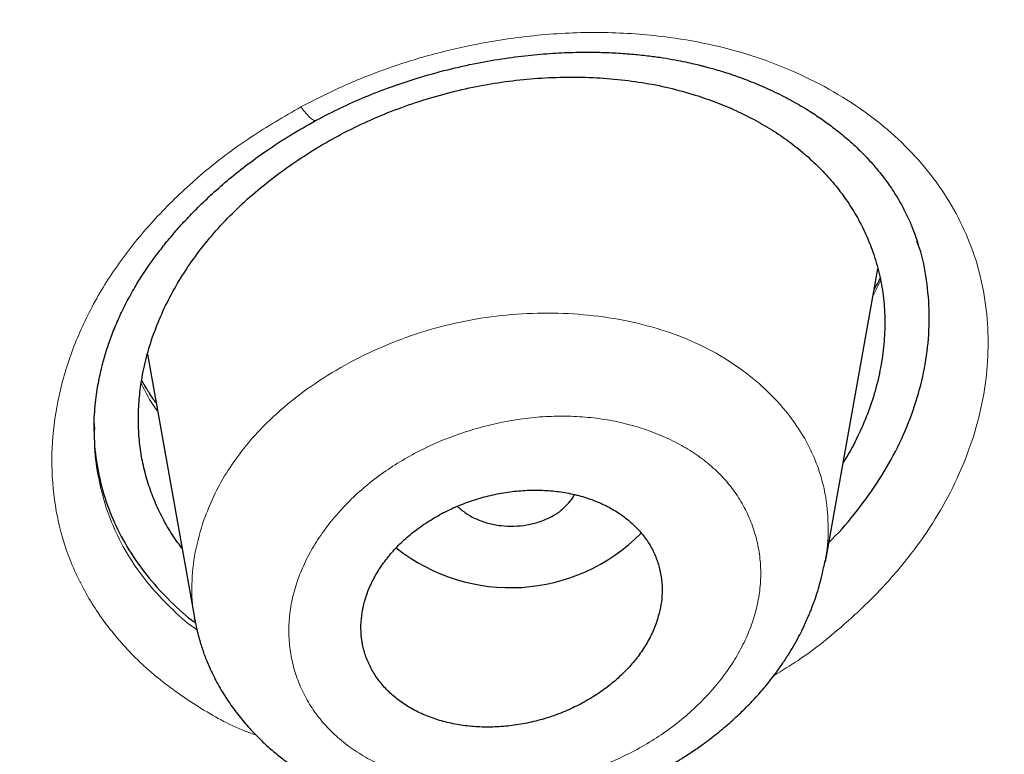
# Model space of a CAD drawing. Header units: millimetres. Extents: x 8 to 1023, y 12 to 832.
# Tile 782 of 968: x 675.14 to 681.03, y 784.99 to 789.39. Entities that reach past the tile are written whole.
import ezdxf

# ---------------------------------------------------------------- set-up
doc = ezdxf.new("R2010")
doc.units = ezdxf.units.MM

msp = doc.modelspace()

# ---------------------------------------------------------------- linework, layer by layer
at = {"color": 7, "linetype": 'Continuous', "lineweight": 30}
for p, q in [((679.9571, 786.1438), (680.27, 787.8963)), ((675.9044, 787.3862), (676.1855, 785.8095)), ((675.5885, 786.95), (675.5884, 786.9355)), ((676.1908, 785.7914), (676.1866, 785.8097))]:
    msp.add_line(p, q, dxfattribs=at)
at = {"color": 8, "linetype": 'Continuous', "lineweight": 0}
msp.add_line((680.286, 787.8245), (680.2408, 787.7329), dxfattribs=at)
at = {"color": 8, "linetype": 'Continuous', "lineweight": 0, "flags": 128}
msp.add_lwpolyline([(676.8221, 788.8643), (676.8401, 788.8409), (676.8569, 788.8211), (676.8722, 788.8052), (676.8858, 788.7935), (676.8974, 788.7861), (676.9069, 788.7832), (676.9133, 788.7845)], dxfattribs=at)
at = {"color": 7, "linetype": 'Continuous', "lineweight": 30}
msp.add_arc((678.0753, 787.0868), 1.0974, 231.47173, 315.37305, dxfattribs=at)
for points, knots in [([(638.967, 820.409), (639.8247, 820.4012), (641.5402, 820.3856), (644.1084, 820.2599), (646.6668, 820.0603), (649.2108, 819.78), (651.7358, 819.4216), (654.237, 818.9853), (656.8472, 818.4433), (659.5552, 817.7808), (662.3461, 816.9821), (665.0768, 816.0819), (667.7409, 815.0835), (670.3318, 813.9898), (672.7239, 812.8604), (674.9244, 811.7126), (676.9423, 810.5616), (678.8893, 809.3489), (680.7616, 808.0765), (682.5549, 806.7462), (684.2661, 805.3611), (685.8927, 803.924), (687.4318, 802.4377), (688.8809, 800.9052), (690.2373, 799.3293), (691.4985, 797.7128), (692.6617, 796.0585), (693.7243, 794.3695), (694.7367, 792.5529), (695.6762, 790.6065), (696.5184, 788.5296), (697.2148, 786.4249), (697.7642, 784.2977), (698.1649, 782.1534), (698.4035, 780.0999), (698.5028, 778.1438), (698.4845, 776.2893), (698.3541, 774.4372), (698.1125, 772.5909), (697.7609, 770.7538), (697.2999, 768.9292), (696.7308, 767.1206), (696.0542, 765.3313), (695.2712, 763.5647), (694.3828, 761.8242), (693.3898, 760.1134), (692.2942, 758.4354), (691.0988, 756.7932), (689.7346, 755.1005), (688.1849, 753.3686), (686.4332, 751.6113), (684.5619, 749.919), (682.5727, 748.2985), (680.4789, 746.7468), (678.9941, 745.7797), (678.2516, 745.2961)], [0, 0, 0, 0, 0.017859, 0.035717, 0.053574, 0.07143, 0.089287, 0.107143, 0.125, 0.145832, 0.166666, 0.1875, 0.208333, 0.229166, 0.249999, 0.267856, 0.285713, 0.303571, 0.321429, 0.339287, 0.357144, 0.375001, 0.392858, 0.410715, 0.428572, 0.446429, 0.464286, 0.482143, 0.500002, 0.520835, 0.541668, 0.562501, 0.583334, 0.604167, 0.624999, 0.642856, 0.660713, 0.678571, 0.696428, 0.714286, 0.732144, 0.750003, 0.76786, 0.785718, 0.803575, 0.821433, 0.839289, 0.857146, 0.875003, 0.895835, 0.916668, 0.9375, 0.958333, 0.979167, 1, 1, 1, 1]), ([(638.9669, 735.1093), (639.5741, 735.1132), (640.7872, 735.1212), (642.6033, 735.1855), (644.4132, 735.2881), (646.2167, 735.4326), (648.0136, 735.618), (649.8008, 735.8441), (651.5251, 736.1027), (653.1843, 736.3893), (654.7797, 736.7), (656.3607, 737.0433), (657.9272, 737.4192), (659.4791, 737.8275), (661.0664, 738.2825), (662.6833, 738.7869), (664.3237, 739.3436), (665.9352, 739.936), (667.5176, 740.5639), (669.071, 741.2272), (670.5972, 741.9265), (672.0528, 742.6406), (673.438, 743.3652), (674.7518, 744.0952), (676.0342, 744.8514), (677.2852, 745.6336), (678.5049, 746.4417), (679.7272, 747.2994), (680.9466, 748.2081), (682.1572, 749.1691), (683.3247, 750.1568), (684.4491, 751.1711), (685.5307, 752.2119), (686.5711, 753.281), (687.5404, 754.3457), (688.4398, 755.401), (689.2691, 756.4403), (690.0543, 757.4936), (690.7955, 758.561), (691.4929, 759.6424), (692.1651, 760.7694), (692.8074, 761.9423), (693.4141, 763.1614), (693.9672, 764.3936), (694.4669, 765.6393), (694.9133, 766.8984), (695.3067, 768.1722), (695.6369, 769.422), (695.9074, 770.6432), (696.122, 771.8304), (696.2885, 773.0191), (696.4071, 774.2093), (696.4775, 775.4011), (696.5007, 776.6284), (696.4716, 777.8901), (696.3847, 779.1849), (696.241, 780.4781), (696.0404, 781.77), (695.7828, 783.0608), (695.4687, 784.3489), (695.1098, 785.5949), (694.7123, 786.795), (694.2818, 787.9477), (693.8065, 789.0885), (693.2862, 790.2175), (692.721, 791.3347), (692.12, 792.4232), (691.486, 793.4831), (690.8218, 794.5142), (690.1176, 795.5324), (689.3734, 796.5377), (688.5892, 797.5301), (687.7648, 798.5097), (686.9035, 799.4729), (685.9943, 800.4319), (685.0379, 801.3832), (684.0312, 802.3266), (682.9885, 803.2477), (681.9097, 804.1464), (680.7947, 805.0227), (679.6619, 805.8628), (678.5139, 806.6673), (677.353, 807.4369), (676.1613, 808.184), (674.9387, 808.9086), (673.6852, 809.6107), (672.4006, 810.2901), (671.0911, 810.9437), (669.7405, 811.5799), (668.3513, 812.1954), (666.9196, 812.7898), (665.4662, 813.3538), (663.991, 813.8872), (662.4941, 814.3899), (661.0007, 814.8538), (659.5133, 815.2803), (658.034, 815.6707), (656.5384, 816.0319), (655.0267, 816.3638), (653.4988, 816.6662), (651.9548, 816.9393), (650.3993, 817.1822), (648.8124, 817.398), (647.1984, 817.5843), (645.5571, 817.7391), (643.9131, 817.8598), (642.2666, 817.9454), (640.6176, 817.999), (639.5173, 818.0057), (638.967, 818.009)], [0, 0, 0, 0, 0.010081, 0.020137, 0.030179, 0.040216, 0.050257, 0.060311, 0.070335, 0.079491, 0.088633, 0.097767, 0.1069, 0.116039, 0.125192, 0.135253, 0.145282, 0.155288, 0.16528, 0.175267, 0.185259, 0.195301, 0.204496, 0.213673, 0.222839, 0.232002, 0.241168, 0.250345, 0.260322, 0.270285, 0.280246, 0.290212, 0.300194, 0.310203, 0.320293, 0.329526, 0.338727, 0.347904, 0.357065, 0.366218, 0.375372, 0.385323, 0.395264, 0.405207, 0.415162, 0.425139, 0.435149, 0.445226, 0.454443, 0.463632, 0.472801, 0.481959, 0.491116, 0.500279, 0.510233, 0.520184, 0.530144, 0.540125, 0.550137, 0.560192, 0.570258, 0.579448, 0.588609, 0.59775, 0.60688, 0.616007, 0.625139, 0.633867, 0.642594, 0.651329, 0.660077, 0.668845, 0.677642, 0.686473, 0.695244, 0.704395, 0.713529, 0.722653, 0.731774, 0.740899, 0.750037, 0.758756, 0.767483, 0.776222, 0.78498, 0.793764, 0.802579, 0.811433, 0.820208, 0.829363, 0.838502, 0.847632, 0.856762, 0.865897, 0.875044, 0.883755, 0.89247, 0.901196, 0.909939, 0.918704, 0.927499, 0.936329, 0.945126, 0.954305, 0.963462, 0.972602, 0.981734, 0.990864, 1, 1, 1, 1]), ([(581.9344, 776.4658), (581.9417, 776.9682), (581.9563, 777.9719), (582.0748, 779.4742), (582.2643, 780.971), (582.5315, 782.4625), (582.8748, 783.9485), (583.2854, 785.3979), (583.7577, 786.808), (584.2865, 788.1768), (584.881, 789.5321), (585.5415, 790.8741), (586.2788, 792.2228), (587.0954, 793.5745), (587.9949, 794.9249), (588.9637, 796.2519), (590.002, 797.5557), (591.1094, 798.8353), (592.2601, 800.0637), (593.4466, 801.2389), (594.6629, 802.3598), (595.9322, 803.4494), (597.2548, 804.5076), (598.6514, 805.5495), (600.1229, 806.572), (601.6703, 807.5709), (603.2704, 808.53), (604.9233, 809.4489), (606.6267, 810.3263), (608.3413, 811.1437), (610.0592, 811.9016), (611.7753, 812.6011), (613.524, 813.2572), (615.3055, 813.8698), (617.1472, 814.4473), (619.0488, 814.9862), (621.0102, 815.4824), (623.001, 815.9275), (625.0213, 816.3212), (627.0676, 816.6628), (629.0917, 816.9462), (631.0845, 817.1735), (633.0404, 817.3471), (634.9992, 817.4716), (636.9608, 817.5467), (638.9678, 817.573), (641.0178, 817.5469), (643.1077, 817.4647), (645.192, 817.3268), (647.2706, 817.1334), (649.3408, 816.8849), (651.357, 816.5887), (653.3135, 816.2491), (655.2076, 815.8702), (657.078, 815.4453), (658.9249, 814.9745), (660.7911, 814.4459), (662.6718, 813.8567), (664.5614, 813.2037), (666.4144, 812.5015), (668.2308, 811.7504), (670.0107, 810.9505), (671.717, 810.1207), (673.3471, 809.2661), (674.8988, 808.392), (676.4036, 807.4821), (677.8617, 806.5366), (679.3047, 805.5336), (680.727, 804.4721), (682.1223, 803.3507), (683.4583, 802.1938), (684.7352, 801.0016), (685.954, 799.7735), (687.0903, 798.5363), (688.1446, 797.2954), (689.1166, 796.0569), (690.0266, 794.7973), (690.8747, 793.5164), (691.6758, 792.1899), (692.4246, 790.8187), (693.1154, 789.4035), (693.7335, 787.971), (694.2791, 786.5213), (694.7529, 785.052), (695.1466, 783.5945), (695.4625, 782.1538), (695.704, 780.7367), (695.8751, 779.3164), (695.9822, 777.8926), (695.9954, 776.9419), (696.002, 776.4662)], [0, 0, 0, 0, 0.011674, 0.023319, 0.034953, 0.046594, 0.058259, 0.069953, 0.080961, 0.091959, 0.102962, 0.113984, 0.125039, 0.136637, 0.148231, 0.159838, 0.171475, 0.183157, 0.194877, 0.205905, 0.216918, 0.22793, 0.238954, 0.250002, 0.261585, 0.273174, 0.284784, 0.296429, 0.308126, 0.319837, 0.330846, 0.341843, 0.352841, 0.363852, 0.374887, 0.386465, 0.398061, 0.409688, 0.421363, 0.433098, 0.444853, 0.455881, 0.466873, 0.477842, 0.4888, 0.499758, 0.511447, 0.523122, 0.534797, 0.546486, 0.558206, 0.569931, 0.580933, 0.591898, 0.602839, 0.613767, 0.624694, 0.636409, 0.648098, 0.659775, 0.671455, 0.683154, 0.694888, 0.705917, 0.716904, 0.727863, 0.738806, 0.749745, 0.761427, 0.773085, 0.784734, 0.79639, 0.808067, 0.819807, 0.830858, 0.841874, 0.852868, 0.863854, 0.874847, 0.886477, 0.898088, 0.909698, 0.921323, 0.932981, 0.944738, 0.955821, 0.966873, 0.97791, 0.988948, 1, 1, 1, 1]), ([(676.9133, 788.7845), (676.9619, 788.8098), (677.0576, 788.8597), (677.2043, 788.9245), (677.349, 788.9811), (677.506, 789.0343), (677.6738, 789.0823), (677.8504, 789.123), (678.0184, 789.153), (678.1767, 789.1737), (678.3248, 789.1864), (678.4621, 789.1922), (678.5885, 789.1925), (678.7039, 789.1883), (678.8082, 789.1806), (678.9016, 789.1706), (678.9842, 789.159), (679.0564, 789.1466), (679.1177, 789.1344), (679.1675, 789.1233), (679.2036, 789.1146), (679.2314, 789.1075), (679.2584, 789.1004), (679.2932, 789.0907), (679.3372, 789.0777), (679.3888, 789.0612), (679.4443, 789.042), (679.5, 789.0212), (679.5757, 788.9905), (679.6682, 788.9486), (679.772, 788.8942), (679.8629, 788.8401), (679.9414, 788.7878), (680.0151, 788.7334), (680.09, 788.6722), (680.1536, 788.6133), (680.2031, 788.5627), (680.2373, 788.5251), (680.2675, 788.4898), (680.2946, 788.4562), (680.3199, 788.4227), (680.3458, 788.3862), (680.3753, 788.3415), (680.4081, 788.2865), (680.4413, 788.2232), (680.47, 788.1595), (680.4936, 788.0984), (680.5058, 788.06), (680.5119, 788.0411)], [0, 0, 0, 0, 0.035612, 0.07003, 0.10326, 0.135299, 0.17615, 0.214852, 0.251385, 0.285732, 0.317884, 0.347836, 0.375589, 0.401148, 0.424521, 0.445716, 0.464742, 0.48161, 0.496326, 0.508467, 0.517607, 0.52262, 0.528871, 0.537507, 0.548526, 0.561927, 0.576791, 0.591422, 0.605782, 0.637585, 0.667965, 0.695834, 0.720379, 0.743188, 0.770151, 0.800418, 0.816262, 0.831032, 0.844739, 0.857415, 0.869069, 0.881506, 0.896418, 0.915672, 0.93737, 0.958822, 0.979687, 1, 1, 1, 1]), ([(676.1112, 786.2263), (676.0996, 786.2413), (676.0646, 786.2867), (676.0155, 786.3673), (675.9638, 786.4676), (675.9217, 786.5717), (675.8889, 786.6787), (675.8659, 786.7879), (675.8527, 786.8995), (675.8493, 787.0134), (675.8557, 787.1295), (675.8726, 787.2538), (675.9019, 787.3856), (675.9463, 787.5236), (676.0036, 787.6602), (676.0735, 787.7941), (676.1558, 787.9241), (676.2496, 788.0495), (676.3545, 788.1702), (676.4701, 788.2855), (676.5963, 788.3953), (676.7323, 788.4989), (676.8761, 788.5955), (677.0261, 788.6835), (677.1814, 788.7624), (677.3419, 788.8321), (677.5075, 788.8924), (677.6768, 788.9433), (677.8484, 788.9841), (678.0214, 789.0145), (678.1958, 789.0344), (678.3711, 789.0438), (678.5454, 789.0429), (678.7165, 789.0313), (678.8823, 789.0087), (679.0434, 788.976), (679.1458, 788.9454), (679.1971, 788.93)], [0, 0, 0, 0, 0.0124319, 0.0375568, 0.062712, 0.0880135, 0.1131343, 0.1381836, 0.1632792, 0.1885382, 0.2140755, 0.2400024, 0.2703158, 0.3006823, 0.331296, 0.3617059, 0.3918819, 0.4221826, 0.4523431, 0.4825479, 0.5129809, 0.5438219, 0.5746733, 0.6051129, 0.6353168, 0.6654655, 0.6957403, 0.7261987, 0.7564357, 0.786632, 0.816969, 0.8476258, 0.8786336, 0.909186, 0.9394697, 0.9696766, 1, 1, 1, 1]), ([(679.1971, 788.93), (679.2389, 788.9157), (679.3224, 788.887), (679.4415, 788.835), (679.5554, 788.7767), (679.663, 788.7119), (679.7635, 788.6409), (679.8568, 788.5637), (679.9426, 788.4808), (680.0205, 788.3928), (680.0894, 788.3004), (680.1493, 788.2037), (680.2003, 788.1028), (680.2448, 787.9912), (680.2804, 787.869), (680.3043, 787.7364), (680.3141, 787.6009), (680.3099, 787.4625), (680.2919, 787.3226), (680.2607, 787.1827), (680.2167, 787.0447), (680.1589, 786.9092), (680.1074, 786.8067), (680.0714, 786.7508), (680.0632, 786.738)], [0, 0, 0, 0, 0.043087, 0.086234, 0.129631, 0.172996, 0.216071, 0.259052, 0.302791, 0.346048, 0.38902, 0.431905, 0.474903, 0.518214, 0.569907, 0.621343, 0.67286, 0.724794, 0.777476, 0.829816, 0.881584, 0.933097, 0.984679, 1, 1, 1, 1]), ([(675.5858, 786.9259), (675.586, 786.9527), (675.5865, 787.0033), (675.592, 787.0763), (675.5995, 787.1408), (675.6086, 787.1977), (675.6186, 787.2493), (675.6292, 787.2963), (675.6405, 787.3408), (675.6567, 787.3977), (675.6802, 787.4697), (675.7138, 787.5568), (675.7543, 787.6466), (675.7945, 787.7239), (675.8286, 787.7834), (675.8538, 787.8249), (675.8801, 787.8662), (675.9114, 787.9129), (675.9513, 787.969), (676.0011, 788.0344), (676.059, 788.1049), (676.1251, 788.1793), (676.1991, 788.2566), (676.2845, 788.3389), (676.3824, 788.4252), (676.4936, 788.5147), (676.6191, 788.6058), (676.7591, 788.6978), (676.8609, 788.755), (676.9133, 788.7845)], [0, 0, 0, 0, 0.041488, 0.078169, 0.110022, 0.137038, 0.160327, 0.18249, 0.203633, 0.223759, 0.264106, 0.308073, 0.353378, 0.397883, 0.420947, 0.441009, 0.459712, 0.482971, 0.511338, 0.544837, 0.583495, 0.621577, 0.66365, 0.70973, 0.759823, 0.813924, 0.872016, 0.93406, 1, 1, 1, 1]), ([(679.9781, 786.2614), (679.9838, 786.2667), (680.0473, 786.327), (680.1504, 786.4522), (680.2834, 786.6359), (680.3914, 786.8284), (680.4767, 787.0257), (680.5372, 787.2263), (680.572, 787.4281), (680.582, 787.6302), (680.5646, 787.8285), (680.5379, 787.9734), (680.5091, 788.0482), (680.5037, 788.062)], [0, 0, 0, 0, 0.010481, 0.117642, 0.223982, 0.330647, 0.438264, 0.544974, 0.651896, 0.760143, 0.868748, 0.97567, 1, 1, 1, 1]), ([(680.2833, 787.8397), (680.2802, 787.8333), (680.2694, 787.8107), (680.2569, 787.7884), (680.2479, 787.7723)], [0, 0, 0, 0, 0.28217, 1, 1, 1, 1]), ([(675.9562, 787.0955), (675.9521, 787.1011), (675.9393, 787.1185), (675.9207, 787.1462), (675.9018, 787.1761), (675.8866, 787.2016), (675.8768, 787.2186), (675.8718, 787.2281), (675.8709, 787.2297)], [0, 0, 0, 0, 0.129927, 0.399514, 0.621583, 0.794218, 0.963985, 1, 1, 1, 1]), ([(675.5869, 786.9704), (675.5864, 786.9414), (675.5846, 786.85), (675.6049, 786.7001), (675.6479, 786.5233), (675.7147, 786.3545), (675.8035, 786.1944), (675.9122, 786.0436), (676.0421, 785.9057), (676.1364, 785.8176), (676.1913, 785.7795), (676.1919, 785.7791)], [0, 0, 0, 0, 0.0629851, 0.1985606, 0.3321153, 0.4649618, 0.5984336, 0.7321288, 0.8651151, 0.9986242, 1, 1, 1, 1]), ([(678.9536, 785.8013), (678.96, 785.8244), (678.9728, 785.8706), (678.9816, 785.9429), (678.9813, 786.0173), (678.97, 786.0926), (678.948, 786.1654), (678.9151, 786.2347), (678.8719, 786.2996), (678.8188, 786.3595), (678.7559, 786.4134), (678.6843, 786.4605), (678.6047, 786.5004), (678.5178, 786.532), (678.4249, 786.5552), (678.3275, 786.5694), (678.2265, 786.5742), (678.1235, 786.5698), (678.02, 786.5561), (677.9175, 786.5332), (677.8173, 786.5017), (677.7208, 786.4621), (677.6295, 786.4147), (677.5443, 786.3605), (677.4662, 786.3004), (677.3964, 786.235), (677.3353, 786.1652), (677.2836, 786.0921), (677.242, 786.0163), (677.2108, 785.939), (677.1899, 785.8609), (677.1802, 785.7828), (677.1813, 785.7058), (677.1931, 785.6305), (677.2161, 785.558), (677.2496, 785.489), (677.2933, 785.4243), (677.3474, 785.3649), (677.4108, 785.3114), (677.4828, 785.2646), (677.5631, 785.2254), (677.6504, 785.1943), (677.7435, 785.1716), (677.8413, 785.1581), (677.9425, 785.1538), (678.0455, 785.1588), (678.1489, 785.1732), (678.2515, 785.1967), (678.3514, 785.2287), (678.4475, 785.269), (678.5385, 785.3168), (678.6235, 785.3713), (678.7011, 785.4322), (678.7707, 785.4982), (678.8318, 785.5689), (678.8831, 785.6437), (678.9252, 785.7214), (678.9441, 785.7747), (678.9536, 785.8013)], [0, 0, 0, 0, 0.0155539, 0.0311076, 0.0484857, 0.065918, 0.0832952, 0.1008004, 0.1183624, 0.1358677, 0.1536693, 0.1715303, 0.1893331, 0.2074718, 0.2256714, 0.2438118, 0.262172, 0.2805931, 0.2989549, 0.3173195, 0.335743, 0.3541082, 0.3722644, 0.390477, 0.4086327, 0.4264663, 0.444354, 0.4621863, 0.4797217, 0.4973103, 0.5148442, 0.5322281, 0.549666, 0.5670488, 0.584493, 0.6019931, 0.6194371, 0.6371347, 0.6548908, 0.6725892, 0.6906274, 0.7087262, 0.726766, 0.7450768, 0.7634488, 0.7817613, 0.80015, 0.8185983, 0.8369879, 0.8552276, 0.8735244, 0.8917639, 0.9097791, 0.9278498, 0.9458639, 0.9638908, 0.9819748, 1, 1, 1, 1]), ([(678.2472, 786.3831), (678.2704, 786.3919), (678.3166, 786.4097), (678.3756, 786.4479), (678.4223, 786.4931), (678.4494, 786.5267), (678.4561, 786.5453), (678.4563, 786.5457)], [0, 0, 0, 0, 0.2486508, 0.4973971, 0.7461435, 0.9947943, 1, 1, 1, 1]), ([(677.7581, 786.4757), (677.7743, 786.4615), (677.807, 786.4326), (677.8698, 786.3987), (677.9403, 786.3734), (678.0167, 786.3591), (678.0953, 786.3558), (678.1739, 786.3626), (678.2228, 786.3763), (678.2472, 786.3831)], [0, 0, 0, 0, 0.139762, 0.283162, 0.426508, 0.569853, 0.713254, 0.856654, 1, 1, 1, 1]), ([(676.1873, 785.8014), (676.1913, 785.7811), (676.1986, 785.7435), (676.2112, 785.6941), (676.2222, 785.6556), (676.2337, 785.62), (676.246, 785.5855), (676.2598, 785.5501), (676.2833, 785.495), (676.3199, 785.4206), (676.3733, 785.3306), (676.4334, 785.2452), (676.4972, 785.1671), (676.5618, 785.0981), (676.6258, 785.0375), (676.6898, 784.9834), (676.7577, 784.9318), (676.8245, 784.8866), (676.8901, 784.8468), (676.952, 784.8128), (677.0171, 784.7807), (677.0826, 784.7519), (677.1439, 784.7281), (677.1967, 784.7097), (677.2413, 784.6956), (677.2834, 784.6833), (677.3385, 784.6686), (677.4133, 784.6514), (677.5114, 784.6334), (677.6253, 784.6187), (677.7504, 784.6095), (677.8812, 784.6075), (678.013, 784.613), (678.1447, 784.6258), (678.2758, 784.6461), (678.4058, 784.6737), (678.5337, 784.7088), (678.6556, 784.7498), (678.7585, 784.7906), (678.841, 784.8274), (678.9046, 784.8583), (678.9594, 784.8868), (679.0066, 784.9128), (679.052, 784.9391), (679.1018, 784.9695), (679.1601, 785.0073), (679.231, 785.0566), (679.3103, 785.117), (679.3926, 785.1864), (679.4677, 785.2566), (679.5353, 785.3264), (679.5993, 785.3993), (679.6533, 785.4679), (679.6984, 785.5313), (679.7338, 785.5854), (679.7666, 785.6398), (679.796, 785.693), (679.8174, 785.7352), (679.8318, 785.7655), (679.8406, 785.7847), (679.8488, 785.8031), (679.8582, 785.825), (679.8704, 785.8544), (679.8854, 785.8937), (679.9027, 785.9429), (679.921, 786.0024), (679.9395, 786.0722), (679.9492, 786.1224), (679.9545, 786.1491)], [0, 0, 0, 0, 0.012268, 0.02267, 0.031541, 0.039676, 0.047167, 0.054846, 0.063456, 0.084875, 0.107096, 0.129473, 0.15068, 0.170661, 0.188644, 0.205722, 0.222783, 0.241394, 0.255375, 0.269805, 0.284419, 0.299203, 0.312672, 0.323627, 0.332345, 0.340349, 0.349638, 0.366178, 0.385687, 0.408157, 0.433002, 0.458022, 0.482995, 0.507922, 0.532804, 0.557653, 0.582484, 0.607219, 0.629848, 0.644874, 0.658235, 0.669933, 0.679969, 0.688882, 0.6998, 0.713238, 0.728531, 0.749393, 0.770686, 0.791012, 0.809558, 0.827919, 0.848407, 0.86152, 0.874506, 0.887315, 0.899943, 0.911332, 0.916245, 0.920636, 0.924503, 0.928985, 0.935542, 0.944193, 0.95495, 0.967828, 0.98284, 1, 1, 1, 1])]:
    msp.add_open_spline(points, degree=3, knots=knots, dxfattribs=at)
at = {"color": 8, "linetype": 'Continuous', "lineweight": 0}
for points, knots in [([(582.4355, 776.5294), (582.4486, 777.1996), (582.4748, 778.5362), (582.6871, 780.5319), (583.0247, 782.5111), (583.4983, 784.4739), (584.1041, 786.4204), (584.8444, 788.35), (585.7179, 790.2565), (586.719, 792.1292), (587.8437, 793.9579), (589.0881, 795.7383), (590.4517, 797.4712), (591.9335, 799.1573), (593.5329, 800.7957), (595.2458, 802.3792), (597.0627, 803.8985), (598.975, 805.3462), (600.9779, 806.7204), (603.0711, 808.0214), (605.2548, 809.2491), (607.5272, 810.4028), (609.8805, 811.4776), (612.3011, 812.4672), (614.7773, 813.3667), (617.3045, 814.175), (619.8835, 814.8924), (622.5152, 815.5191), (625.1962, 816.0541), (627.9146, 816.4946), (630.6544, 816.8384), (633.4043, 817.0845), (636.1614, 817.2325), (638.9256, 817.2828), (641.6971, 817.2351), (644.4719, 817.0881), (647.2375, 816.8426), (649.9778, 816.5004), (652.682, 816.0644), (655.3475, 815.5353), (657.9749, 814.9122), (660.5649, 814.1946), (663.111, 813.3824), (665.6004, 812.4799), (668.0188, 811.4928), (670.3589, 810.4255), (672.6212, 809.28), (674.8052, 808.0557), (676.9096, 806.7511), (678.9281, 805.3689), (680.8502, 803.9159), (682.6653, 802.4001), (684.3691, 800.8269), (685.9625, 799.198), (687.4462, 797.5141), (688.8187, 795.7742), (690.0744, 793.9822), (691.206, 792.1479), (692.2065, 790.2813), (693.0754, 788.3881), (693.8132, 786.4684), (694.4216, 784.522), (694.9003, 782.5499), (695.2428, 780.5555), (695.4601, 778.5462), (695.4873, 777.2021), (695.501, 776.5298)], [0, 0, 0, 0, 0.015712, 0.031331, 0.046897, 0.062447, 0.078018, 0.093647, 0.109364, 0.125068, 0.140678, 0.156238, 0.171786, 0.187361, 0.20301, 0.218729, 0.234412, 0.250011, 0.265566, 0.281113, 0.296691, 0.312337, 0.328056, 0.343741, 0.359332, 0.374883, 0.390432, 0.406015, 0.421689, 0.437408, 0.453066, 0.468652, 0.484201, 0.499753, 0.515345, 0.531016, 0.546736, 0.5624, 0.57798, 0.593531, 0.609088, 0.62469, 0.640388, 0.656108, 0.671748, 0.687324, 0.702876, 0.718439, 0.734052, 0.749753, 0.765462, 0.781092, 0.796672, 0.812229, 0.827796, 0.843417, 0.85913, 0.874841, 0.89046, 0.906024, 0.921572, 0.937142, 0.95278, 0.96849, 0.98424, 1, 1, 1, 1]), ([(695.2778, 776.3324), (695.2705, 776.8303), (695.2558, 777.8255), (695.1367, 779.3161), (694.9465, 780.803), (694.6781, 782.2866), (694.3342, 783.7635), (693.9248, 785.2003), (693.4564, 786.5931), (692.934, 787.9416), (692.3479, 789.2746), (691.6978, 790.5923), (690.9712, 791.9176), (690.1647, 793.2479), (689.2744, 794.5802), (688.3147, 795.8906), (687.2855, 797.1791), (686.1883, 798.4438), (685.0502, 799.6568), (683.8794, 800.8153), (682.6816, 801.9186), (681.4332, 802.9899), (680.1342, 804.0292), (678.758, 805.0555), (677.303, 806.0658), (675.7672, 807.0563), (674.1789, 808.007), (672.5381, 808.9177), (670.8506, 809.7851), (669.1573, 810.5906), (667.4665, 811.3349), (665.7798, 812.0213), (664.0612, 812.6652), (662.3108, 813.2665), (660.4948, 813.8355), (658.614, 814.3683), (656.6693, 814.8605), (654.6979, 815.3013), (652.6998, 815.6905), (650.6796, 816.0272), (648.6839, 816.3055), (646.7205, 816.5281), (644.792, 816.6978), (642.8585, 816.8192), (640.92, 816.8921), (638.9389, 816.917), (636.9186, 816.8907), (634.8625, 816.8093), (632.812, 816.6733), (630.767, 816.4829), (628.7266, 816.238), (626.7341, 815.9453), (624.7952, 815.6088), (622.9164, 815.2326), (621.0613, 814.8107), (619.2297, 814.343), (617.3862, 813.8197), (615.5351, 813.2387), (613.6815, 812.5974), (611.8635, 811.9081), (610.081, 811.171), (608.3305, 810.3849), (606.6471, 809.5668), (605.0339, 808.7216), (603.4966, 807.856), (602.0058, 806.9547), (600.5615, 806.0179), (599.1352, 805.0261), (597.7319, 803.9782), (596.3574, 802.8728), (595.0406, 801.732), (593.7814, 800.5559), (592.5788, 799.3438), (591.457, 798.1227), (590.4164, 796.8984), (589.4574, 795.6772), (588.5603, 794.4359), (587.7247, 793.1744), (586.9328, 791.8628), (586.19, 790.5024), (585.5025, 789.0943), (584.8884, 787.6711), (584.3474, 786.2328), (583.8798, 784.7799), (583.4936, 783.3437), (583.1849, 781.9281), (582.9494, 780.536), (582.7824, 779.139), (582.6779, 777.7371), (582.6651, 776.8007), (582.6587, 776.3319)], [0, 0, 0, 0, 0.011718, 0.023422, 0.035131, 0.046861, 0.058633, 0.070374, 0.081376, 0.092351, 0.103314, 0.114278, 0.125258, 0.136845, 0.148439, 0.160058, 0.171716, 0.183431, 0.19516, 0.206169, 0.21715, 0.228117, 0.239082, 0.250059, 0.261698, 0.273343, 0.285009, 0.296711, 0.308463, 0.320158, 0.331114, 0.342058, 0.353001, 0.363957, 0.374937, 0.386579, 0.398224, 0.409886, 0.42158, 0.43332, 0.445046, 0.456045, 0.467022, 0.477988, 0.488955, 0.499937, 0.511584, 0.523217, 0.534851, 0.5465, 0.558178, 0.569924, 0.580979, 0.591996, 0.602988, 0.613967, 0.624945, 0.636586, 0.648202, 0.659808, 0.671417, 0.683046, 0.69478, 0.705845, 0.716869, 0.727865, 0.738844, 0.74982, 0.761474, 0.77311, 0.784742, 0.796386, 0.808059, 0.819799, 0.830845, 0.841849, 0.852823, 0.863782, 0.874741, 0.886479, 0.898182, 0.909866, 0.921548, 0.933247, 0.944959, 0.955973, 0.966969, 0.977962, 0.988967, 1, 1, 1, 1]), ([(676.8221, 788.8643), (676.9071, 788.9078), (677.0762, 788.9945), (677.3444, 789.0999), (677.6205, 789.1855), (677.9344, 789.2563), (678.2828, 789.304), (678.6599, 789.3156), (678.9968, 789.2892), (679.2918, 789.2366), (679.5451, 789.1661), (679.7845, 789.073), (680.0083, 788.9583), (680.2136, 788.8248), (680.3961, 788.6739), (680.5537, 788.507), (680.6858, 788.3251), (680.7914, 788.1305), (680.8683, 787.9248), (680.9158, 787.7093), (680.9338, 787.4866), (680.9236, 787.2605), (680.8848, 787.0344), (680.8173, 786.8096), (680.7222, 786.5883), (680.6011, 786.3728), (680.454, 786.1658), (680.2818, 785.9673), (680.064, 785.7606), (679.8544, 785.5885), (679.6981, 785.4941), (679.6495, 785.4648)], [0, 0, 0, 0, 0.033597, 0.066882, 0.100202, 0.133904, 0.178672, 0.222917, 0.267433, 0.300787, 0.333906, 0.367161, 0.400915, 0.434751, 0.468033, 0.501126, 0.534396, 0.56771, 0.600812, 0.634085, 0.667902, 0.701547, 0.734798, 0.768005, 0.801518, 0.83473, 0.867824, 0.901159, 0.935083, 0.979824, 1, 1, 1, 1]), ([(676.5548, 785.1071), (676.5259, 785.1177), (676.3963, 785.1652), (676.1926, 785.2828), (675.9491, 785.4551), (675.7432, 785.6556), (675.5757, 785.8783), (675.4488, 786.1205), (675.3661, 786.3797), (675.3293, 786.6507), (675.3357, 786.9281), (675.3862, 787.2076), (675.4797, 787.4842), (675.614, 787.7542), (675.7897, 788.0136), (676.0027, 788.2582), (676.2477, 788.4844), (676.5197, 788.6901), (676.721, 788.8061), (676.8221, 788.8643)], [0, 0, 0, 0, 0.017826, 0.079773, 0.141678, 0.202684, 0.263796, 0.325101, 0.386082, 0.447802, 0.509346, 0.570422, 0.631994, 0.693052, 0.754082, 0.816078, 0.877436, 0.93844, 1, 1, 1, 1]), ([(676.2422, 786.3945), (676.2606, 786.442), (676.2974, 786.5369), (676.3743, 786.675), (676.4667, 786.8081), (676.5876, 786.9481), (676.7411, 787.091), (676.9304, 787.2308), (677.138, 787.3529), (677.3602, 787.4553), (677.5937, 787.5364), (677.8356, 787.5941), (678.0822, 787.6266), (678.3293, 787.6351), (678.5726, 787.6198), (678.8075, 787.5809), (679.0297, 787.5186), (679.2351, 787.4326), (679.4205, 787.3239), (679.5842, 787.1952), (679.7117, 787.0612), (679.8077, 786.9285), (679.8774, 786.8017), (679.929, 786.6686), (679.9657, 786.5153), (679.9759, 786.3419), (679.9708, 786.2118), (679.9537, 786.1464), (679.9532, 786.1447)], [0, 0, 0, 0, 0.032954, 0.065856, 0.098686, 0.131445, 0.175026, 0.218549, 0.261994, 0.305314, 0.348471, 0.391535, 0.434797, 0.478222, 0.521678, 0.565018, 0.608121, 0.651045, 0.694224, 0.737647, 0.781205, 0.813902, 0.846577, 0.879221, 0.911842, 0.955304, 0.998775, 1, 1, 1, 1]), ([(675.9652, 787.0453), (675.9613, 787.0504), (675.9221, 787.1018), (675.8938, 787.159), (675.8683, 787.2105)], [0, 0, 0, 0, 0.098839, 1, 1, 1, 1]), ([(676.7992, 786.0251), (676.7883, 785.9892), (676.7663, 785.9168), (676.7511, 785.8074), (676.7483, 785.6987), (676.7596, 785.5919), (676.7841, 785.4879), (676.8217, 785.3875), (676.8717, 785.2921), (676.9347, 785.2031), (677.0095, 785.1214), (677.096, 785.0475), (677.1936, 784.9818), (677.3012, 784.925), (677.4165, 784.8774), (677.538, 784.8399), (677.665, 784.8129), (677.7963, 784.7963), (677.9306, 784.7902), (678.0669, 784.7952), (678.2052, 784.8112), (678.3431, 784.8376), (678.4791, 784.8738), (678.6115, 784.9195), (678.7396, 784.9742), (678.862, 785.0374), (678.9776, 785.1092), (679.0853, 785.1889), (679.1846, 785.2756), (679.2745, 785.3687), (679.3543, 785.467), (679.4228, 785.5694), (679.4789, 785.6747), (679.5224, 785.7823), (679.5529, 785.8911), (679.5694, 786.0003), (679.5719, 786.1092), (679.5605, 786.2165), (679.5359, 786.3209), (679.4981, 786.4211), (679.4476, 786.5164), (679.3846, 786.6054), (679.3091, 786.6874), (679.2218, 786.7611), (679.124, 786.8266), (679.0165, 786.8831), (678.9013, 786.9304), (678.7797, 786.9679), (678.6529, 786.9948), (678.5217, 787.0111), (678.3873, 787.0169), (678.2508, 787.0119), (678.113, 786.996), (677.975, 786.9695), (677.8389, 786.9333), (677.7067, 786.8877), (677.5791, 786.8329), (677.4571, 786.7695), (677.3416, 786.698), (677.2342, 786.6188), (677.1351, 786.532), (677.0454, 786.4389), (676.9657, 786.3408), (676.8977, 786.2385), (676.8403, 786.1332), (676.8129, 786.061), (676.7992, 786.0251)], [0, 0, 0, 0, 0.015452, 0.031164, 0.046742, 0.06233, 0.077976, 0.093633, 0.109362, 0.124828, 0.140387, 0.155878, 0.171465, 0.187311, 0.203078, 0.218658, 0.234201, 0.249856, 0.265338, 0.280816, 0.296445, 0.312375, 0.327958, 0.343602, 0.359315, 0.374881, 0.390392, 0.406093, 0.42171, 0.437338, 0.453204, 0.468842, 0.4844, 0.500026, 0.515593, 0.531094, 0.546691, 0.562544, 0.578139, 0.593763, 0.609489, 0.625039, 0.640527, 0.656258, 0.671818, 0.687479, 0.703322, 0.718923, 0.734428, 0.749991, 0.765554, 0.781053, 0.79664, 0.812464, 0.828223, 0.843804, 0.859346, 0.874991, 0.890535, 0.906031, 0.921628, 0.937474, 0.953086, 0.968709, 0.984454, 1, 1, 1, 1]), ([(675.5884, 786.9355), (675.5879, 786.9066), (675.5861, 786.8154), (675.6063, 786.6655), (675.6484, 786.488), (675.7139, 786.3178), (675.8018, 786.1571), (675.911, 786.0068), (676.0411, 785.8694), (676.1387, 785.7793), (676.1969, 785.7394), (676.2008, 785.7368)], [0, 0, 0, 0, 0.061841, 0.194978, 0.327858, 0.460455, 0.592871, 0.725324, 0.857918, 0.990682, 1, 1, 1, 1]), ([(676.1866, 785.8097), (676.1858, 785.8132), (676.1705, 785.8781), (676.1678, 786.0097), (676.1837, 786.2025), (676.2227, 786.3305), (676.2422, 786.3945)], [0, 0, 0, 0, 0.0183548, 0.3443868, 0.6718415, 1, 1, 1, 1])]:
    msp.add_open_spline(points, degree=3, knots=knots, dxfattribs=at)

doc.saveas('drawing.dxf')
